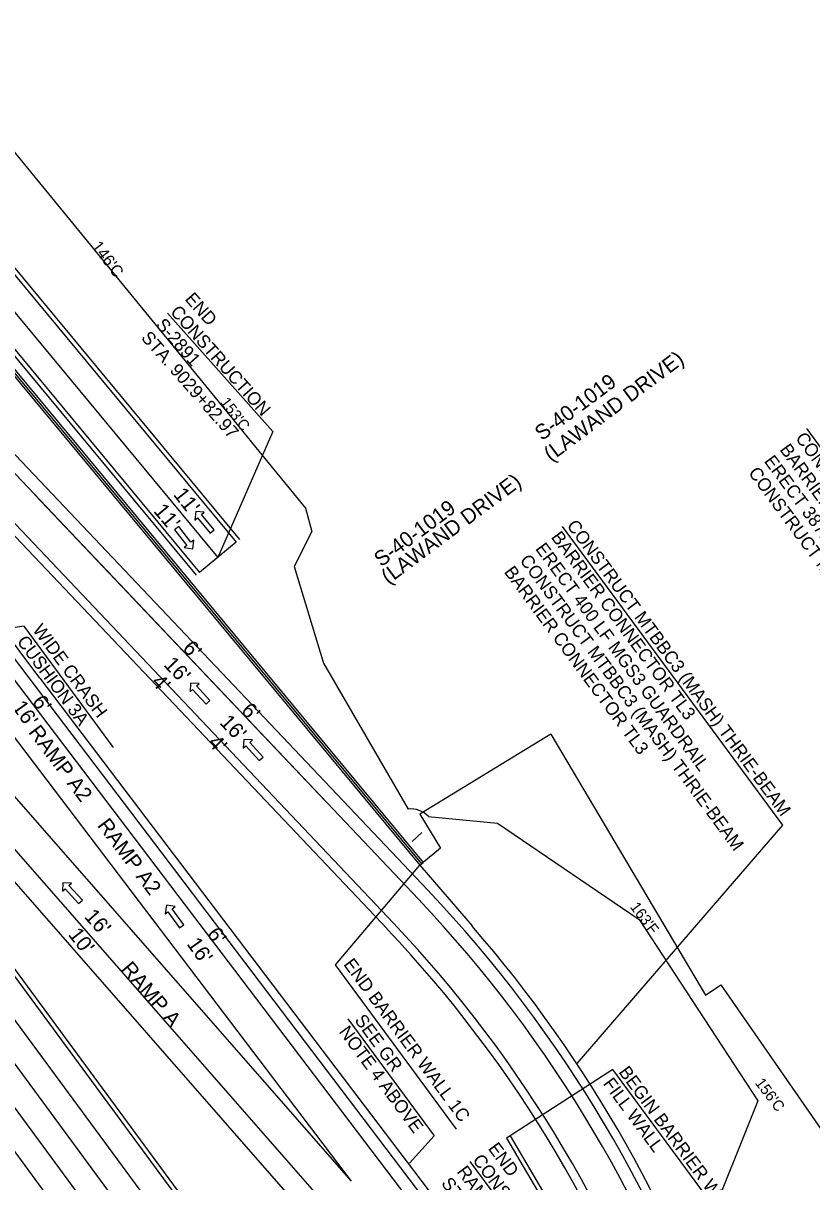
# Model space of a CAD drawing. Extents: x 1966090 to 1975830, y 788086 to 801233.
# Drawn here: x 1970780 to 1971145, y 796566 to 797102 of the extents above; entities that cross this region are included whole.
import ezdxf

# ---------------------------------------------------------------- set-up
doc = ezdxf.new("R2010")
doc.units = 0
for name, color, linetype in [('BR_PRESTRESSED BEAM', 7, 'Continuous'), ('BR_PROPOSED_DRAINAGE', 7, 'Continuous'), ('BR_REBAR', 7, 'Continuous'), ('Default', 7, 'Continuous'), ('RD_EX_Driveway_txCode', 7, 'Continuous'), ('RD_EX_RW_TX', 7, 'Continuous'), ('RD_EX_SU_Gas', 7, 'Continuous'), ('RD_EX_SU_H2O', 7, 'Continuous'), ('RD_EX_SU_SwpLmt', 7, 'Continuous'), ('RD_EX_Survey_Limits', 7, 'Continuous'), ('RD_EX_TX_Dam_ELEV', 7, 'Continuous'), ('RD_PD_PatLn1', 7, 'Continuous'), ('RD_PD_PaveShd', 7, 'Continuous'), ('RD_Sketch6', 7, 'Continuous'), ('RD_Sketch8', 7, 'Continuous')]:
    doc.layers.add(name, color=color, linetype=linetype)

msp = doc.modelspace()

# ---------------------------------------------------------------- linework, layer by layer
at = {"layer": 'BR_PRESTRESSED BEAM'}
for p, q in [((1970787.81, 796798.98), (1970763.84, 796831)), ((1970787.81, 796798.98), (1971022.06, 796490.5)), ((1970738.79, 796747.3), (1971033.24, 796411.1)), ((1970963.53, 796712.5), (1970987.63, 796684.43))]:
    msp.add_line(p, q, dxfattribs=at)
msp.add_arc((1970527.52, 796283.91), 610, 17.81866, 41.03874, dxfattribs=at)
at = {"layer": 'BR_PROPOSED_DRAINAGE'}
for p, q in [((1970748.85, 797075.26), (1970875.59, 796920.37)), ((1970875.59, 796920.37), (1970887.67, 796905.6)), ((1970959.95, 796723.45), (1970964.44, 796727.71)), ((1971064.82, 796687.37), (1971119.79, 796603.55))]:
    msp.add_line(p, q, dxfattribs=at)
for points in [[(1970887.67, 796905.6), (1970910.66, 796877.62), (1970913.53, 796866.81), (1970905.45, 796850.6), (1970919.02, 796805.85), (1970958.06, 796738.45)], [(1970967.42, 796735.08), (1970999.43, 796731.92), (1971064.82, 796687.37)], [(1971119.79, 796603.55), (1971095.61, 796543.15), (1971127.85, 796457)]]:
    msp.add_lwpolyline(points, dxfattribs=at)
msp.add_arc((1970959.37, 796727.37), 11.15, 43.7479, 96.7401, dxfattribs=at)
at = {"layer": 'BR_REBAR'}
for p, q in [((1970626.99, 797118.22), (1970963.53, 796712.5)), ((1970628.53, 797119.5), (1970965.07, 796713.78)), ((1970691.5, 796775.88), (1971027.63, 796319.93)), ((1970693.11, 796777.07), (1971029.24, 796321.12)), ((1970963.53, 796712.5), (1970965.07, 796713.78)), ((1971005.19, 796587.41), (1971003.51, 796586.33)), ((1971003.51, 796586.33), (1971035.34, 796532.61)), ((1971005.19, 796587.41), (1971037.06, 796533.63))]:
    msp.add_line(p, q, dxfattribs=at)
at = {"layer": 'Default'}
for p, q in [((1970940.52, 796762.61), (1970940.48, 796762.61)), ((1970940.5, 796762.63), (1970940.5, 796762.6))]:
    msp.add_line(p, q, dxfattribs=at)
at = {"layer": 'RD_EX_Driveway_txCode'}
for points in [[(1970866.61, 796866.02), (1970868.46, 796867.55), (1970862.6, 796874.61), (1970863.86, 796875.65), (1970859.87, 796876.02), (1970859.5, 796872.04), (1970860.76, 796873.08)], [(1970852.02, 796869.01), (1970850.14, 796867.53), (1970855.8, 796860.31), (1970854.52, 796859.31), (1970858.49, 796858.83), (1970858.97, 796862.8), (1970857.69, 796861.8)], [(1970864.66, 796786.99), (1970866.43, 796788.62), (1970860.24, 796795.38), (1970861.44, 796796.48), (1970857.44, 796796.66), (1970857.27, 796792.66), (1970858.47, 796793.76)], [(1970889.28, 796760.92), (1970891.05, 796762.54), (1970884.86, 796769.3), (1970886.06, 796770.4), (1970882.06, 796770.58), (1970881.89, 796766.58), (1970883.09, 796767.68)], [(1970805.7, 796694.78), (1970807.47, 796696.39), (1970801.3, 796703.17), (1970802.5, 796704.27), (1970798.5, 796704.45), (1970798.32, 796700.46), (1970799.52, 796701.55)], [(1970852.38, 796683.56), (1970854.34, 796684.95), (1970849.02, 796692.42), (1970850.35, 796693.37), (1970846.4, 796694.03), (1970845.74, 796690.09), (1970847.07, 796691.03)]]:
    msp.add_lwpolyline(points, close=True, dxfattribs=at)
at = {"layer": 'RD_EX_SU_Gas'}
for p, q in [((1970514.75, 796954.97), (1971123.99, 796128.55)), ((1970505.09, 796947.85), (1971239.95, 795951.02))]:
    msp.add_line(p, q, dxfattribs=at)
at = {"layer": 'RD_EX_Survey_Limits'}
msp.add_line((1970371.42, 797456.09), (1970870.17, 796854.82), dxfattribs=at)
at = {"layer": 'RD_EX_TX_Dam_ELEV'}
for p, q in [((1970627.76, 797118.86), (1970899.28, 796791.53)), ((1970899.28, 796791.53), (1970964.3, 796713.14)), ((1971024.01, 796773.06), (1971095.6, 796652.49)), ((1971095.6, 796652.49), (1971102.57, 796657.26)), ((1971102.57, 796657.26), (1971282.06, 796398.62))]:
    msp.add_line(p, q, dxfattribs=at)
msp.add_lwpolyline([(1971024.01, 796773.06), (1970963.5, 796736.05), (1970973.06, 796720.41), (1970964.3, 796713.14)], dxfattribs=at)
at = {"layer": 'RD_PD_PatLn1'}
msp.add_line((1970785.57, 796883.74), (1970919.76, 796742.25), dxfattribs=at)
at = {"layer": 'RD_PD_PaveShd'}
for p, q in [((1970381.42, 797464.39), (1970880.17, 796863.12)), ((1970361.41, 797447.79), (1970860.16, 796846.52)), ((1970337.68, 797364.72), (1970967.22, 796700.93)), ((1970622.06, 797027.08), (1970948.35, 796683.04)), ((1970614.81, 797020.2), (1971000.85, 796511.82)), ((1970664.28, 796832.37), (1971096.42, 796338.96)), ((1970691.5, 796775.88), (1971027.63, 796319.93))]:
    msp.add_line(p, q, dxfattribs=at)
for radius in [606, 580]:
    msp.add_arc((1970527.52, 796283.91), radius, 17.81866, 43.48334, dxfattribs=at)
at = {"layer": 'RD_Sketch6'}
for p, q in [((1970895.59, 796913.05), (1970846.84, 796967.65)), ((1970895.59, 796913.05), (1970870.17, 796854.82)), ((1971142.2, 796914.34), (1971171.1, 796875.13)), ((1971029.34, 796869.14), (1971131.1, 796731.1)), ((1970780.63, 796823.08), (1970728.99, 796815.02)), ((1970821.95, 796766.92), (1970780.63, 796823.08)), ((1971131.1, 796731.1), (1971036.01, 796620.87)), ((1970924.48, 796666.49), (1970963.53, 796712.5)), ((1970980.42, 796590.45), (1970924.48, 796666.49)), ((1970930.19, 796641.58), (1970970.12, 796587.43)), ((1971052.71, 796618.09), (1971005.19, 796587.41)), ((1971106.66, 796544.92), (1971052.71, 796618.09)), ((1970970.12, 796587.43), (1970958.72, 796574.75)), ((1971027.48, 796520.46), (1970986.8, 796575.64))]:
    msp.add_line(p, q, dxfattribs=at)
at = {"layer": 'RD_Sketch8'}
for p, q in [((1970018.76, 797608.9), (1970931.78, 796566.41)), ((1970379.89, 797463.11), (1970878.63, 796861.84)), ((1970362.95, 797449.06), (1970861.7, 796847.8)), ((1970333.32, 797360.59), (1970962.87, 796696.8)), ((1970331.93, 797227.03), (1971103.94, 796345.55)), ((1970466.37, 797179.29), (1970931.78, 796566.41)), ((1970499.5, 797162.12), (1970951.26, 796685.79)), ((1970499.5, 797162.12), (1971082.9, 796393.86)), ((1970534.07, 796969.21), (1971268.93, 795972.38)), ((1970524.41, 796962.09), (1971259.27, 795965.26)), ((1970878.63, 796861.84), (1970861.7, 796847.8))]:
    msp.add_line(p, q, dxfattribs=at)
for radius in [600, 584]:
    msp.add_arc((1970527.52, 796283.91), radius, 17.81866, 43.48334, dxfattribs=at)

# ---------------------------------------------------------------- texts
at = {"layer": 'RD_EX_Driveway_txCode'}
for s, rotation, p in [('(LAWAND DRIVE)', 36.6946, (1971024.12, 796898.81)), ('S-40-1019', 36.6946, (1971019.93, 796908.47)), ('(LAWAND DRIVE)', 36.6946, (1970948.95, 796842.13)), ("11'", 308.2407, (1970849.26, 796883.71)), ('S-40-1019', 36.6946, (1970945.62, 796850.15)), ("11'", 310.1671, (1970840.06, 796876.09)), ("6'", 313.7402, (1970853.41, 796812.37)), ("16'", 313.9148, (1970844.67, 796804.91)), ("4'", 313.7155, (1970838.98, 796796.81)), ("6'", 305.3319, (1970783.93, 796788.06)), ("16'", 305.3319, (1970774.75, 796785.64)), ("6'", 315.4353, (1970880.43, 796783.44)), ("16'", 313.9148, (1970870.54, 796778.15)), ("4'", 313.7155, (1970865.15, 796768.76)), ("16'", 311.6528, (1970807.99, 796688.57)), ("10'", 307.5314, (1970800.66, 796680.38)), ("6'", 305.3319, (1970864.79, 796680.79)), ("16'", 305.3319, (1970855.47, 796676.14))]:
    msp.add_text(s, height=7, rotation=rotation, dxfattribs=at).set_placement(p)
at = {"layer": 'RD_EX_RW_TX'}
for s, p in [("153'C", (1970870.96, 796926.47)), ("163'F", (1971060.41, 796693.18)), ("156'C", (1971118.2, 796611.84))]:
    msp.add_text(s, height=5, rotation=307.212, dxfattribs=at).set_placement(p)
at = {"layer": 'RD_EX_SU_H2O'}
for s, rotation, p in [('RAMP A2', 306.9333, (1970782.27, 796773.98)), ('RAMP A2', 306.9333, (1970814.14, 796730.89)), ('RAMP A', 310.7291, (1970824.97, 796664.29))]:
    msp.add_text(s, height=7, rotation=rotation, dxfattribs=at).set_placement(p)
at = {"layer": 'RD_EX_SU_SwpLmt'}
msp.add_text("146'C", height=5.4, rotation=307.212, dxfattribs=at).set_placement((1970811.46, 796998.51))
at = {"layer": 'RD_Sketch6'}
for s, height, rotation, p in [('END ', 6, 311.4287, (1970854.55, 796974)), ('CONSTRUCTION', 5.9996, 311.4287, (1970847.81, 796968.04)), ('S-2891', 6, 311.4287, (1970841.06, 796962.09)), ('STA. 9029+82.97', 5.9996, 311.4287, (1970834.31, 796956.13)), ('BARRIER CONNECTOR TL3', 5.9996, 306.4243, (1971129.6, 796904.57)), ('CONSTRUCT MTBBC3 (MASH) THRIE-BEAM', 5.9996, 306.4243, (1971136.85, 796909.91)), ('ERECT 387.5 LF MGS3 GUARDRAIL', 5.9996, 306.4243, (1971122.36, 796899.23)), ('CONSTRUCT MB LEADING END TREATMENT', 5.9996, 306.4243, (1971115.12, 796893.88)), ('CONSTRUCT MTBBC3 (MASH) THRIE-BEAM', 5.9996, 306.4243, (1971031.14, 796869.45)), ('BARRIER CONNECTOR TL3', 5.9996, 306.4243, (1971023.9, 796864.1)), ('ERECT 400 LF MGS3 GUARDRAIL', 5.9996, 306.4243, (1971016.65, 796858.76)), ('CONSTRUCT MTBBC3 (MASH) THRIE-BEAM', 5.9996, 306.4243, (1971009.41, 796853.42)), ('BARRIER CONNECTOR TL3', 5.9996, 306.4243, (1971002.17, 796848.07)), ('WIDE CRASH', 6, 306.5574, (1970784.17, 796821.27)), ('CUSHION 3A', 6, 306.5574, (1970776.95, 796815.91)), ('END BARRIER WALL 1C', 5.9996, 306.5574, (1970927.92, 796666.66)), ('SEE GR', 6, 306.4243, (1970933.07, 796640.85)), ('NOTE 4 ABOVE', 5.9996, 306.4243, (1970925.83, 796635.51)), ('BEGIN BARRIER WITH ', 5.9996, 306.5574, (1971055.14, 796616.89)), ('FILL WALL', 6, 306.5574, (1971047.92, 796611.53)), ('END ', 6, 306.5592, (1970994.79, 796581.56)), ('CONSTRUCTION', 5.9996, 306.5592, (1970987.56, 796576.2)), ('RAMP A2 ', 6, 306.5592, (1970980.33, 796570.84)), ('STA. 4029+28.85', 5.9996, 306.5592, (1970973.1, 796565.48))]:
    msp.add_text(s, height=height, rotation=rotation, dxfattribs=at).set_placement(p)

doc.saveas('drawing.dxf')
